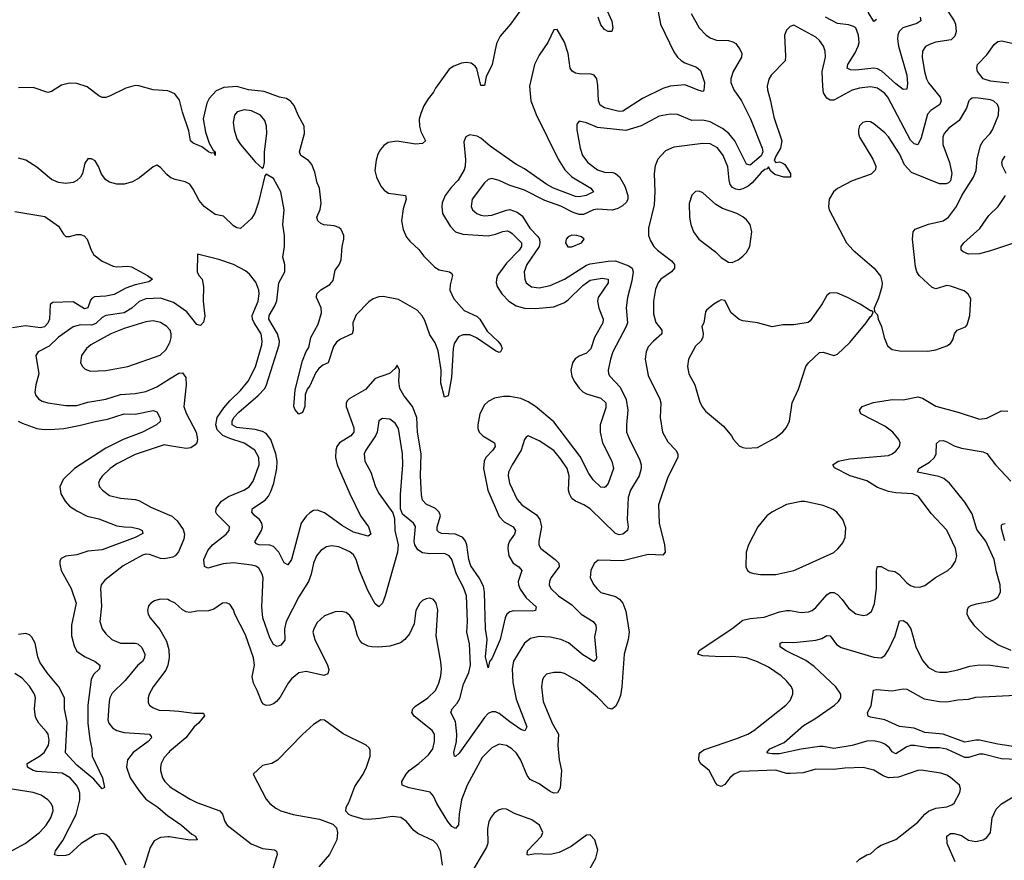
# Model space of a CAD drawing. Header units: inches. Extents: x 1954678 to 2060271, y 904822 to 1016299.
# Tile 283 of 403: x 1989176 to 1994586, y 1000698 to 1005315. Entities that reach past the tile are written whole.
import ezdxf

# ---------------------------------------------------------------- set-up
doc = ezdxf.new("R2010")
doc.units = ezdxf.units.IN
doc.header["$MEASUREMENT"] = 0
doc.layers.add('B9080', color=7, linetype='Continuous')
doc.layers.add('B9090', color=7, linetype='Continuous')

msp = doc.modelspace()

# ---------------------------------------------------------------- linework, layer by layer
at = {"layer": 'B9080', "color": 5}
for points, elevation in [([(1990000, 1004920.5), (1989990, 1004925), (1989909.1, 1004930.9), (1989830, 1004952.8), (1989810, 1004953.8), (1989760.1, 1004939.9), (1989670, 1004894.5), (1989650, 1004887.6), (1989630, 1004887.8), (1989610, 1004897.6), (1989546.2, 1004946.2), (1989490, 1004964.7), (1989450, 1004966.4), (1989405.2, 1004954.8), (1989350, 1004920.4), (1989330, 1004915.1), (1989250, 1004942.5), (1989170, 1004940.3)], 380), ([(1990000, 1004452.7), (1989984.5, 1004464.5), (1989950, 1004503.1), (1989930, 1004515.4), (1989910, 1004507.8), (1989833.7, 1004446.3), (1989796.1, 1004423.9), (1989750, 1004411.1), (1989710, 1004411.5), (1989670, 1004423.2), (1989650, 1004435.8), (1989626.2, 1004466.2), (1989609.2, 1004509.2), (1989590, 1004539.7), (1989570, 1004551.1), (1989550, 1004551.8), (1989533.5, 1004526.5), (1989520.9, 1004470), (1989510.1, 1004449.9), (1989490, 1004432.1), (1989470, 1004421.9), (1989430, 1004415.2), (1989390, 1004420.7), (1989350, 1004438.1), (1989270, 1004506), (1989210, 1004542.8), (1989170, 1004554.7)], 420), ([(1989150, 1004261.4), (1989313.8, 1004233.8), (1989390, 1004181.5), (1989416.9, 1004136.9), (1989430, 1004124.2), (1989450, 1004123.6), (1989490, 1004136.1), (1989510, 1004135.6), (1989530, 1004128.4), (1989546.7, 1004110), (1989568.9, 1004048.9), (1989583.2, 1004023.2), (1989628.3, 1003988.3), (1989690, 1003962), (1989710, 1003958), (1989770, 1003960.9), (1989790, 1003957.8), (1989878.4, 1003910), (1989905.5, 1003890), (1989884.9, 1003875.1), (1989810, 1003858.3), (1989759.7, 1003840.3), (1989694.9, 1003805.1), (1989650, 1003797.1), (1989586.5, 1003793.5), (1989573.7, 1003786.3), (1989565.3, 1003774.7), (1989550, 1003732.6), (1989533, 1003727), (1989470, 1003765), (1989358.4, 1003761.6), (1989343.1, 1003750), (1989339.1, 1003670), (1989331, 1003649), (1989312.3, 1003627.7), (1989290, 1003622.7), (1989207.2, 1003632.8), (1989136.5, 1003623.5)], 420), ([(1990000, 1003768.7), (1989950, 1003784.8), (1989870, 1003781.2), (1989832.6, 1003767.4), (1989791.4, 1003730), (1989750, 1003704.6), (1989650, 1003691), (1989630, 1003679), (1989594, 1003646), (1989570, 1003636.4), (1989510, 1003638.5), (1989470, 1003627.8), (1989390, 1003571.2), (1989337.7, 1003522.3), (1989278.4, 1003490), (1989265.2, 1003470), (1989281.2, 1003370), (1989264.4, 1003310), (1989259.7, 1003270), (1989265.2, 1003250), (1989281.5, 1003230), (1989299.6, 1003219.6), (1989330, 1003211), (1989430, 1003196), (1989490, 1003196.8), (1989550, 1003214.4), (1989650, 1003230.7), (1989730, 1003256.2), (1989810, 1003261.2), (1989870, 1003272.6), (1989930, 1003297.9), (1990000, 1003342.3)], 440), ([(1990000, 1003612.6), (1989985.1, 1003630), (1989950, 1003652.7), (1989910, 1003660.3), (1989870, 1003656.5), (1989750, 1003619.2), (1989676.4, 1003590), (1989567, 1003530), (1989543.7, 1003510), (1989515.5, 1003470), (1989510.4, 1003430), (1989520.5, 1003410), (1989535.8, 1003395.8), (1989565.1, 1003385.1), (1989650, 1003388.2), (1989770.6, 1003409.4), (1989947.4, 1003472.6), (1989978.3, 1003501.7), (1990000, 1003539.2)], 460), ([(1989167.9, 1003110), (1989190, 1003098.2), (1989270, 1003069.5), (1989310, 1003064.6), (1989370, 1003066.2), (1989419.3, 1003070), (1989510, 1003087.2), (1989590, 1003108.3), (1989659.4, 1003120.6), (1989750, 1003149.4), (1989810, 1003147.8), (1989910, 1003167.7), (1989930, 1003161.7), (1989946.7, 1003130), (1989949.1, 1003110), (1989927.2, 1003090), (1989850.1, 1003049.9), (1989744.2, 1003010), (1989650, 1002961.4), (1989476.8, 1002850), (1989415.4, 1002790), (1989396.8, 1002750), (1989402.2, 1002710), (1989425.8, 1002670), (1989450, 1002643.5), (1989490, 1002617.3), (1989547.6, 1002587.6), (1989610, 1002573.6), (1989710, 1002535.5), (1989750, 1002528.6), (1989791.7, 1002528.3), (1989830, 1002519.1), (1989848.9, 1002510), (1989852.3, 1002492.3), (1989810.3, 1002470), (1989630, 1002403.9), (1989550, 1002395.2), (1989490, 1002376.3), (1989430, 1002367.7), (1989404, 1002356), (1989396.9, 1002343.1), (1989396, 1002324), (1989404.2, 1002290), (1989458.2, 1002190), (1989486.7, 1002110), (1989461.3, 1001990), (1989461.5, 1001930), (1989475.4, 1001875.4), (1989488.5, 1001848.5), (1989498.5, 1001838.5), (1989535.5, 1001815.5), (1989590.3, 1001790), (1989617, 1001770), (1989614, 1001750), (1989582.2, 1001717.8), (1989568.2, 1001690), (1989550.6, 1001550), (1989551.2, 1001451.2), (1989561.4, 1001361.4), (1989572.7, 1001310), (1989574.6, 1001270), (1989630.4, 1001150), (1989642, 1001098), (1989630, 1001089.6), (1989583.7, 1001143.7), (1989490, 1001220.2), (1989428.5, 1001288.5), (1989436.4, 1001456.4), (1989421.4, 1001530), (1989422.8, 1001590), (1989391.6, 1001650), (1989327.9, 1001728), (1989286.9, 1001786.9), (1989275, 1001815), (1989261.1, 1001890), (1989242.7, 1001922.7), (1989230, 1001935.7), (1989210, 1001942.6), (1989170, 1001938)], 420), ([(1990000, 1002974.2), (1989970, 1002979), (1989810, 1002926.5), (1989710, 1002875.4), (1989672.9, 1002850), (1989630, 1002807.6), (1989616.5, 1002790), (1989608.9, 1002770), (1989615.3, 1002750), (1989630.4, 1002730), (1989670, 1002702.4), (1989730, 1002686), (1989810, 1002680.2), (1989830, 1002674.7), (1989897.1, 1002637.1), (1990000, 1002593.5)], 440), ([(1990000, 1002360), (1989970, 1002353.7), (1989950, 1002355.2), (1989890, 1002377.8), (1989870, 1002379.1), (1989850, 1002373.3), (1989744.3, 1002315.7), (1989643.5, 1002236.5), (1989624.6, 1002210), (1989620.9, 1002190), (1989626, 1002094), (1989617.3, 1002010), (1989629.4, 1001969.4), (1989650, 1001941.7), (1989682.6, 1001910), (1989730.1, 1001890.1), (1989810, 1001890.7), (1989826, 1001886), (1989846.7, 1001866.7), (1989863.3, 1001830), (1989862.4, 1001810), (1989850.2, 1001790), (1989825.9, 1001770), (1989755.3, 1001684.7), (1989684.6, 1001615.4), (1989671.8, 1001590), (1989668.1, 1001570), (1989660.2, 1001470), (1989666, 1001450), (1989685.8, 1001425.8), (1989710.7, 1001410.7), (1989750, 1001398.9), (1989890.1, 1001390.1), (1989898.5, 1001378.5), (1989899.6, 1001370), (1989882.4, 1001350), (1989800.2, 1001290), (1989767.6, 1001250), (1989763.7, 1001210), (1989783.9, 1001150), (1989830, 1001081.8), (1989870, 1001034.2), (1989934.5, 1000990), (1989990, 1000942.5), (1990000, 1000935.5)], 440), ([(1990000, 1002124.7), (1989990, 1002129.6), (1989948.5, 1002131.5), (1989917.1, 1002122.9), (1989896, 1002110), (1989884.4, 1002095.6), (1989878, 1002070), (1989881.6, 1002050), (1989892.7, 1002030), (1989946.3, 1001966.3), (1989982.2, 1001902.2), (1989996.3, 1001856.3), (1989997, 1001810), (1989989.5, 1001770), (1989978.7, 1001741.3), (1989909.2, 1001650), (1989887.9, 1001610), (1989881.5, 1001590), (1989882.6, 1001562.6), (1989888.5, 1001550), (1989910, 1001534.6), (1989942.9, 1001522.9), (1990000, 1001519.8)], 460), ([(1989760.4, 1000670), (1989743.6, 1000710), (1989694.2, 1000794.2), (1989670, 1000823.7), (1989650, 1000839), (1989630, 1000845.2), (1989590, 1000838.2), (1989513.6, 1000790), (1989448, 1000730), (1989430, 1000724.2), (1989390, 1000721.2), (1989367.7, 1000727.7), (1989372.4, 1000750), (1989413.6, 1000806.4), (1989486.2, 1000950), (1989507.1, 1001030), (1989506.1, 1001066.1), (1989499.2, 1001090), (1989489.1, 1001110), (1989454, 1001150), (1989410, 1001177), (1989270, 1001185.7), (1989250.9, 1001190.9), (1989218.5, 1001210), (1989217.3, 1001230), (1989284.8, 1001270), (1989310, 1001290.2), (1989334, 1001330), (1989337.1, 1001357.1), (1989331.6, 1001390), (1989324, 1001404), (1989280.4, 1001450), (1989263.2, 1001483.2), (1989257.7, 1001530), (1989262.4, 1001590), (1989257.2, 1001610), (1989230, 1001654), (1989190, 1001698.3), (1989150, 1001723.5)], 440), ([(1990000, 1001294.6), (1989994.7, 1001290), (1989970, 1001263), (1989953.6, 1001230), (1989950.2, 1001210), (1989950.2, 1001190), (1989960.8, 1001150), (1989972.9, 1001130), (1990000, 1001105.3)], 460), ([(1989070, 1000716.8), (1989206.4, 1000790), (1989285, 1000850), (1989320.8, 1000890), (1989347.7, 1000930), (1989359.8, 1000970), (1989358, 1000990), (1989349.7, 1001010), (1989331.2, 1001030), (1989294.8, 1001054.8), (1989250, 1001070.7), (1989110, 1001092.4)], 460), ([(1990000, 1000825.7), (1989990, 1000827.3), (1989950, 1000822.5), (1989914.7, 1000805.3), (1989892.3, 1000767.7), (1989835.9, 1000584.1)], 440)]:
    msp.add_lwpolyline(points, dxfattribs=dict(at, elevation=elevation))
at = {"layer": 'B9090', "color": 5}
for points, elevation in [([(1991963.5, 1005416.5), (1991872.5, 1005290), (1991815.4, 1005224.6), (1991796.2, 1005183.8), (1991772.4, 1005070), (1991738.9, 1005001.1), (1991730, 1004954), (1991710, 1004954), (1991687, 1005047), (1991679.2, 1005059.2), (1991656.4, 1005076.4), (1991630, 1005080.4), (1991603.2, 1005076.8), (1991560.8, 1005059.2), (1991536.6, 1005043.4), (1991461.3, 1004938.7), (1991450, 1004916.8), (1991420, 1004880), (1991397.2, 1004842.8), (1991379.4, 1004800.6), (1991371.8, 1004768.2), (1991371.9, 1004730), (1991380.8, 1004700.8), (1991406, 1004650), (1991390, 1004635.1), (1991350, 1004631.1), (1991250, 1004647.3), (1991200.1, 1004639.9), (1991176.1, 1004623.9), (1991157.9, 1004602.1), (1991143.9, 1004576.1), (1991135.6, 1004544.4), (1991127.1, 1004487.1), (1991136.8, 1004450), (1991160.8, 1004400.8), (1991179, 1004379), (1991203.1, 1004363.1), (1991296.5, 1004350), (1991298.9, 1004330), (1991283.8, 1004276.2), (1991274.4, 1004210), (1991282.3, 1004162.3), (1991300.9, 1004120.9), (1991318.9, 1004098.9), (1991370, 1004053.6), (1991396.5, 1004016.5), (1991456.8, 1003956.8), (1991481.2, 1003941.2), (1991538, 1003930), (1991550, 1003920.4), (1991554.7, 1003910), (1991541.2, 1003858.8), (1991539.7, 1003830), (1991562, 1003782), (1991618.7, 1003718.7), (1991690, 1003684.4), (1991703.6, 1003670), (1991744.3, 1003604.3), (1991803.1, 1003550), (1991820.4, 1003530), (1991827.7, 1003510), (1991818, 1003490), (1991810, 1003487.8), (1991790, 1003495.6), (1991686.8, 1003566.8), (1991650, 1003585), (1991610, 1003584.8), (1991587.2, 1003572.8), (1991563.8, 1003536.2), (1991557.8, 1003510), (1991548.9, 1003350), (1991530, 1003249.3), (1991510, 1003241.2), (1991490, 1003318), (1991491.1, 1003390), (1991476.2, 1003496.2), (1991459.6, 1003539.6), (1991430, 1003584.7), (1991402.4, 1003662.4), (1991388, 1003688), (1991359.5, 1003719.5), (1991257.5, 1003777.5), (1991174, 1003794), (1991150, 1003793.5), (1991117.4, 1003782.6), (1991094, 1003766), (1991025.3, 1003694.7), (1991007.4, 1003650), (1991008.8, 1003610), (1991003.7, 1003590), (1990939.1, 1003560.9), (1990916.2, 1003543.8), (1990899.5, 1003520.5), (1990871.6, 1003430), (1990842.5, 1003417.5), (1990820, 1003400), (1990802.8, 1003377.2), (1990770, 1003304.7), (1990755.1, 1003284.9), (1990745.1, 1003254.9), (1990742, 1003190), (1990730, 1003157.2), (1990710, 1003149.2), (1990690, 1003172.7), (1990682, 1003190), (1990690, 1003282), (1990730, 1003440.7), (1990750, 1003491.8), (1990764.9, 1003515.1), (1990775.4, 1003570), (1990816.8, 1003643.2), (1990834.1, 1003705.9), (1990832.8, 1003732.8), (1990807.2, 1003790), (1990809, 1003810), (1990830, 1003831.3), (1990879.5, 1003860.5), (1990898.2, 1003881.8), (1990910, 1003939.1), (1990931.8, 1003968.2), (1990943.2, 1003996.8), (1990947.5, 1004070), (1990956.8, 1004110), (1990956.8, 1004130), (1990942.9, 1004162.9), (1990930, 1004174.3), (1990903.1, 1004183.1), (1990847.8, 1004187.8), (1990830, 1004195.4), (1990814.3, 1004210), (1990809.2, 1004230), (1990827.9, 1004272.1), (1990833.3, 1004306.7), (1990822.9, 1004390), (1990810, 1004418.4), (1990797.1, 1004477.1), (1990780.4, 1004520.4), (1990762.4, 1004542.4), (1990721.7, 1004570), (1990713.7, 1004590), (1990740.7, 1004690), (1990739.8, 1004730), (1990705.3, 1004790), (1990684.8, 1004844.8), (1990666, 1004866), (1990641.8, 1004881.8), (1990602.9, 1004890), (1990520.2, 1004920.2), (1990433.2, 1004930), (1990370, 1004948.2), (1990296.8, 1004943.2), (1990256.1, 1004923.9), (1990218, 1004882), (1990204, 1004856), (1990183.5, 1004770), (1990197.8, 1004697.8), (1990216.7, 1004636.7), (1990238.2, 1004598.2), (1990250.9, 1004590), (1990250.2, 1004569.8), (1990244, 1004584), (1990230, 1004582.2), (1990213.6, 1004590), (1990177.1, 1004617.1), (1990130, 1004637.4), (1990114.5, 1004650), (1990105, 1004705), (1990070, 1004807.6), (1990054.1, 1004874.1), (1990027.8, 1004907.8), (1990000, 1004920.5)], 380), ([(1992674.7, 1005410), (1992697.1, 1005290), (1992770, 1005139.6), (1992790, 1005110.2), (1992810, 1005091), (1992830, 1005077.8), (1992894.6, 1005054.6), (1992916.1, 1005036.1), (1992938.6, 1004970), (1992934.4, 1004925.6), (1992930, 1004920.9), (1992910, 1004925.7), (1992830, 1004956.8), (1992750.8, 1004950), (1992710, 1004937), (1992598.3, 1004881.7), (1992490, 1004812.2), (1992470, 1004811.4), (1992390, 1004831.1), (1992366.3, 1004846.3), (1992355.7, 1004870), (1992353.5, 1004953.5), (1992348, 1004990), (1992332.3, 1005010), (1992316.6, 1005016.6), (1992250, 1005017.8), (1992230, 1005021.9), (1992212.1, 1005032.1), (1992201.3, 1005050), (1992190.4, 1005130.4), (1992170, 1005192), (1992130, 1005262), (1992110, 1005259), (1992077.7, 1005190), (1992030, 1005121.3), (1992005.2, 1005070), (1991976.8, 1004950), (1991985, 1004870), (1992014.3, 1004794.3), (1992135.1, 1004550), (1992172, 1004490), (1992210, 1004451.9), (1992313.8, 1004390), (1992328.8, 1004370), (1992288.4, 1004350), (1992250, 1004341.8), (1992230, 1004344.6), (1992109.8, 1004390), (1992073, 1004410), (1991950, 1004495.5), (1991902, 1004522), (1991760.9, 1004620.9), (1991710, 1004664), (1991690, 1004675.8), (1991650, 1004682.7), (1991628, 1004672), (1991616.1, 1004643.9), (1991625.2, 1004545.2), (1991623.8, 1004510), (1991617.9, 1004490), (1991585.3, 1004434.7), (1991546, 1004394), (1991513.9, 1004350), (1991497.2, 1004310), (1991494.8, 1004290), (1991499.4, 1004250), (1991540.8, 1004180.8), (1991570.3, 1004150), (1991610, 1004136.6), (1991750, 1004127.9), (1991790, 1004136.6), (1991830, 1004151.8), (1991854.8, 1004154.8), (1991870, 1004150.9), (1991881.7, 1004141.7), (1991933.2, 1004090), (1991933.7, 1004070), (1991920.6, 1004050), (1991850, 1003978.1), (1991801.5, 1003910), (1991795.1, 1003890), (1991794.2, 1003870), (1991799.7, 1003850), (1991825.9, 1003810), (1991863.8, 1003770), (1991903.7, 1003743.7), (1991950, 1003731.2), (1992010, 1003729.1), (1992110, 1003738.8), (1992170, 1003762.2), (1992190, 1003776.4), (1992270, 1003854.6), (1992310, 1003884.6), (1992375.6, 1003895.6), (1992410.2, 1003890), (1992410.2, 1003870), (1992355.3, 1003790), (1992350.8, 1003770), (1992358.6, 1003730), (1992382.6, 1003670), (1992379.3, 1003650), (1992333.9, 1003570), (1992313.6, 1003506.4), (1992290, 1003483.4), (1992250, 1003467.3), (1992228.3, 1003451.7), (1992214.2, 1003430), (1992205.1, 1003390), (1992210, 1003358), (1992222.1, 1003330), (1992250, 1003291.1), (1992270, 1003271.7), (1992290, 1003260.4), (1992370, 1003236.9), (1992396.1, 1003210), (1992396.8, 1003183.2), (1992364.8, 1003090), (1992365.1, 1003050), (1992379.2, 1002990), (1992429.3, 1002890), (1992439.2, 1002850), (1992410, 1002768), (1992395.6, 1002750), (1992390, 1002745.1), (1992370, 1002748), (1992327.2, 1002787.2), (1992302.8, 1002822.8), (1992255.1, 1002915.1), (1992110, 1003105.9), (1992010.6, 1003190), (1991970, 1003216.7), (1991930, 1003234), (1991870, 1003245.2), (1991834.8, 1003245.2), (1991784.6, 1003235.4), (1991750, 1003218.8), (1991730, 1003199.3), (1991704.7, 1003150), (1991692.6, 1003090), (1991693.4, 1003070), (1991700.5, 1003050), (1991720.2, 1003030), (1991784.7, 1002990), (1991788.5, 1002970), (1991776.6, 1002950), (1991737.4, 1002910), (1991727.4, 1002890), (1991724.3, 1002850), (1991748.4, 1002730), (1991810, 1002586.2), (1991837.5, 1002557.5), (1991887.7, 1002530), (1991899.8, 1002510), (1991895.5, 1002490), (1991868.2, 1002450), (1991860.4, 1002430), (1991858.1, 1002410), (1991864.2, 1002370), (1991887.8, 1002330), (1991919, 1002310), (1991934.2, 1002290), (1991914.8, 1002230), (1991916.3, 1002210), (1991926, 1002186.1), (1991958.8, 1002138.8), (1992013.4, 1002090), (1992010.4, 1002070), (1991994.7, 1002065.3), (1991890, 1002067.4), (1991870, 1002063.2), (1991853, 1002050), (1991843.7, 1002030), (1991815.8, 1001910), (1991770, 1001804.2), (1991758, 1001790), (1991750, 1001755.3), (1991736, 1001816), (1991744, 1001910), (1991735, 1001970), (1991730.3, 1002170), (1991723.9, 1002203.9), (1991701, 1002250), (1991655, 1002315), (1991644.3, 1002350), (1991633.1, 1002430), (1991625.4, 1002450), (1991610, 1002470.4), (1991571.1, 1002490), (1991493.4, 1002493.4), (1991479.7, 1002499.7), (1991469.9, 1002510), (1991470.5, 1002530), (1991487.8, 1002590), (1991481, 1002610), (1991459.8, 1002630), (1991410, 1002654.1), (1991390, 1002676.3), (1991384.4, 1002704.4), (1991379, 1002810), (1991381.9, 1002930), (1991361.3, 1003050), (1991357.7, 1003130), (1991334, 1003190), (1991286.1, 1003250), (1991265.2, 1003290), (1991259.4, 1003330), (1991262, 1003390), (1991250, 1003418), (1991239.9, 1003400.1), (1991207.6, 1003372.4), (1991130, 1003345), (1991076.6, 1003283.4), (1990987.1, 1003232.9), (1990976.9, 1003223.1), (1990970.2, 1003210), (1990970.1, 1003190), (1991012.6, 1003072.6), (1991011.8, 1003050), (1990994.6, 1003030), (1990932.6, 1002990), (1990919.1, 1002970), (1990913.2, 1002950), (1990911.3, 1002910), (1990920.7, 1002870), (1990990, 1002710.3), (1991049.2, 1002589.2), (1991091.9, 1002530), (1991106, 1002490), (1991090, 1002478.9), (1991010, 1002499.9), (1990950, 1002535.3), (1990850, 1002606.6), (1990810, 1002620.6), (1990790, 1002618.5), (1990770, 1002607.1), (1990750, 1002588.7), (1990722.5, 1002550), (1990670.1, 1002349.9), (1990650, 1002320.5), (1990630, 1002331.3), (1990600.2, 1002390), (1990570, 1002421.9), (1990550, 1002429.3), (1990490.8, 1002430.8), (1990476.8, 1002436.8), (1990467.7, 1002447.7), (1990505.4, 1002510), (1990509.9, 1002530), (1990505.9, 1002550), (1990492.9, 1002570), (1990467.7, 1002590), (1990452.1, 1002610), (1990456, 1002630), (1990523.9, 1002676.1), (1990542.6, 1002697.4), (1990556.8, 1002723.2), (1990573.1, 1002770), (1990589.5, 1002850), (1990589.9, 1002890), (1990583.7, 1002930), (1990555.7, 1003010), (1990530, 1003041.6), (1990510, 1003052.5), (1990470, 1003063.5), (1990370, 1003075), (1990343.9, 1003090), (1990342.7, 1003110), (1990353, 1003130), (1990379.9, 1003160.1), (1990485.6, 1003250), (1990522.1, 1003290), (1990532.2, 1003310), (1990602.6, 1003530), (1990603.1, 1003550), (1990592.3, 1003590), (1990544.2, 1003670), (1990546, 1003690), (1990577.3, 1003742.7), (1990588.7, 1003771.3), (1990600.8, 1003870), (1990632.1, 1003930), (1990633.3, 1003970), (1990621.9, 1004010), (1990630.4, 1004070), (1990631.1, 1004130), (1990622.4, 1004190), (1990629.9, 1004270), (1990611.7, 1004370), (1990570, 1004442.6), (1990530, 1004467), (1990522.4, 1004457.6), (1990487.3, 1004312.7), (1990467.9, 1004252.1), (1990450, 1004223.1), (1990390, 1004168.6), (1990370, 1004171.6), (1990350, 1004182.9), (1990295.9, 1004235.9), (1990250, 1004245.3), (1990190, 1004289.9), (1990161.8, 1004321.8), (1990130, 1004385.1), (1990110, 1004411.8), (1990084.9, 1004424.9), (1990030, 1004437.4), (1990007.2, 1004447.2), (1990000, 1004452.7)], 420), ([(1994257.7, 1005390), (1994310.1, 1005310), (1994317.2, 1005290), (1994322.1, 1005250), (1994315.1, 1005224.9), (1994294.6, 1005205.4), (1994210, 1005191.1), (1994178.7, 1005181.3), (1994152.7, 1005167.3), (1994137.2, 1005142.8), (1994134.6, 1005110), (1994147.5, 1005030), (1994158.8, 1004990), (1994169.3, 1004969.3), (1994234.3, 1004890), (1994239.7, 1004870), (1994231.3, 1004850), (1994182.9, 1004817.1), (1994164, 1004796), (1994130, 1004665.6), (1994110, 1004627.1), (1994090, 1004632.7), (1994070, 1004654.2), (1993945.8, 1004890), (1993929.9, 1004910), (1993890, 1004939.1), (1993850, 1004946.6), (1993790, 1004939.1), (1993750, 1004928.7), (1993650, 1004873.8), (1993630, 1004873.5), (1993610, 1004883.5), (1993592.7, 1004912.7), (1993588.3, 1004948.3), (1993585.8, 1005030), (1993604.4, 1005110), (1993602, 1005142), (1993591.8, 1005170), (1993570, 1005201.7), (1993550, 1005219.3), (1993430, 1005286), (1993410, 1005277.2), (1993390, 1005257.2), (1993378.4, 1005230), (1993384.2, 1005115.8), (1993381.6, 1005090), (1993304.2, 1005010), (1993291.3, 1004988.7), (1993283.6, 1004950), (1993284.5, 1004930), (1993302.2, 1004870), (1993320.4, 1004780.4), (1993363.5, 1004650), (1993356.4, 1004610), (1993330, 1004565.4), (1993322.4, 1004542.4), (1993330, 1004530.4), (1993350, 1004534), (1993370, 1004527.9), (1993379.4, 1004519.4), (1993411.8, 1004470), (1993410.6, 1004450), (1993375.3, 1004450), (1993324.7, 1004464.7), (1993302.9, 1004482.9), (1993290, 1004506.6), (1993283.9, 1004496.1), (1993270, 1004492.2), (1993250, 1004476.1), (1993200.3, 1004419.7), (1993178.4, 1004401.6), (1993150, 1004386.4), (1993130, 1004381.6), (1993110, 1004384.4), (1993093.4, 1004393.4), (1993079.9, 1004410), (1993073.5, 1004433.5), (1993067.5, 1004507.5), (1993041.4, 1004570), (1993010, 1004611.7), (1992970, 1004633.6), (1992930, 1004635.4), (1992770, 1004614.8), (1992725.1, 1004594.9), (1992682.6, 1004550), (1992668.1, 1004511.9), (1992662.2, 1004470), (1992666, 1004370), (1992661.3, 1004298.7), (1992630.2, 1004170), (1992630.2, 1004130.2), (1992641.3, 1004101.3), (1992660.9, 1004070), (1992680.3, 1004050), (1992758, 1003990), (1992774, 1003970), (1992774, 1003950), (1992757, 1003930), (1992698.3, 1003890), (1992684.2, 1003870), (1992670, 1003835.1), (1992657.6, 1003770), (1992659.3, 1003699.3), (1992671.5, 1003651.5), (1992703.6, 1003610), (1992703.6, 1003590), (1992657.7, 1003550), (1992630, 1003518), (1992617.5, 1003490), (1992612.7, 1003450), (1992630, 1003360.5), (1992693.6, 1003230), (1992698.5, 1003210), (1992694.9, 1003130), (1992708, 1003050), (1992737, 1002997), (1992780.9, 1002950), (1992792.7, 1002930), (1992791.4, 1002910), (1992736.9, 1002803.1), (1992686.9, 1002650), (1992689.2, 1002550), (1992719.3, 1002430), (1992722.3, 1002390), (1992710, 1002373.3), (1992630, 1002376.8), (1992490, 1002342.4), (1992353.8, 1002346.2), (1992332.7, 1002327.2), (1992313.7, 1002290), (1992310.3, 1002250), (1992330, 1002210.6), (1992347, 1002190), (1992370, 1002168.9), (1992450, 1002146.3), (1992472.6, 1002132.6), (1992490.2, 1002110.2), (1992505.8, 1002065.8), (1992524.6, 1001950), (1992520.2, 1001910), (1992497.8, 1001830), (1992485.4, 1001650), (1992476.7, 1001603.3), (1992464.5, 1001570), (1992450, 1001542.4), (1992430, 1001527.1), (1992410, 1001532.8), (1992350, 1001594), (1992250, 1001677.2), (1992170, 1001724.4), (1992150, 1001729.7), (1992110, 1001729.7), (1992070, 1001719.7), (1992055.8, 1001704.2), (1992049.1, 1001690), (1992043.2, 1001650), (1992052.1, 1001570), (1992102, 1001450), (1992135.9, 1001390), (1992132.1, 1001327.9), (1992139.7, 1001250), (1992153.2, 1001190), (1992145.4, 1001094.6), (1992131.3, 1001068.7), (1992110, 1001066.2), (1992090, 1001075.3), (1992030, 1001116.8), (1991980.8, 1001140.8), (1991964, 1001164), (1991930, 1001248.3), (1991905.8, 1001285.8), (1991879.8, 1001310), (1991850, 1001328), (1991810, 1001335.8), (1991770, 1001316.1), (1991717, 1001263), (1991634, 1001110), (1991603.5, 1001030), (1991590.9, 1000950.9), (1991587.3, 1000892.7), (1991570, 1000871.8), (1991550, 1000884), (1991528.2, 1000910), (1991467.6, 1001010), (1991449.3, 1001049.3), (1991431.2, 1001071.2), (1991315.7, 1001095.7), (1991277, 1001110), (1991275.1, 1001130), (1991299.1, 1001170), (1991316.4, 1001190), (1991370, 1001229.4), (1991423, 1001277), (1991445.2, 1001310), (1991456, 1001350), (1991454.4, 1001390), (1991442.7, 1001410), (1991342.8, 1001490), (1991330.7, 1001510), (1991335.3, 1001530), (1991350, 1001544.1), (1991418.5, 1001590), (1991460.4, 1001630), (1991479.8, 1001670), (1991490, 1001711.3), (1991494.5, 1001750), (1991490, 1001788), (1991463.5, 1001930), (1991472.9, 1002072.9), (1991464.2, 1002110), (1991449, 1002130), (1991430, 1002138.4), (1991410, 1002134.5), (1991390, 1002124.5), (1991375.5, 1002110), (1991352.2, 1002070), (1991343, 1001997), (1991318.5, 1001941.5), (1991292, 1001910), (1991267.7, 1001892.3), (1991210, 1001874.4), (1991150, 1001869), (1991110, 1001870.6), (1991090, 1001874), (1991058.3, 1001890), (1991044.4, 1001904.4), (1991031.6, 1001930), (1991010, 1002013.6), (1990990, 1002042), (1990970, 1002058.3), (1990944.6, 1002064.6), (1990910, 1002063.1), (1990850, 1002041), (1990810, 1002004.7), (1990791.4, 1001970), (1990787.2, 1001950), (1990798.5, 1001910), (1990867.7, 1001770), (1990874.4, 1001745.6), (1990870, 1001721.6), (1990847.8, 1001712.2), (1990750, 1001734), (1990710, 1001728.3), (1990670, 1001694), (1990650.3, 1001670), (1990606.7, 1001593.3), (1990587.7, 1001570), (1990570, 1001556.5), (1990550, 1001549), (1990530, 1001548), (1990515, 1001555), (1990505.7, 1001565.7), (1990481.6, 1001630), (1990459.8, 1001670), (1990454.3, 1001705.7), (1990466.8, 1001770), (1990461.4, 1001810), (1990416.1, 1001936.1), (1990357.4, 1002050), (1990350, 1002074), (1990330, 1002105.2), (1990310, 1002112.7), (1990290, 1002109.4), (1990242.7, 1002077.2), (1990212.7, 1002067.2), (1990150, 1002066.6), (1990110, 1002059.7), (1990090, 1002062), (1990070, 1002073.7), (1990030, 1002109.7), (1990000, 1002124.7)], 460), ([(1992866, 1005350), (1992910.3, 1005270), (1992948.5, 1005230), (1992974.2, 1005214.2), (1993003.8, 1005203.8), (1993070, 1005200.2), (1993094.5, 1005194.5), (1993110, 1005185.3), (1993135.6, 1005150), (1993143.6, 1005130), (1993142.7, 1005110), (1993096.5, 1005030), (1993083.2, 1004990), (1993083.2, 1004970), (1993099, 1004930), (1993141.5, 1004870), (1993192.3, 1004770), (1993255.7, 1004610), (1993259.3, 1004590), (1993250, 1004567.3), (1993190, 1004515.4), (1993170, 1004522.2), (1993105.9, 1004650), (1993072.7, 1004690), (1993038.1, 1004718.1), (1992970, 1004754.8), (1992930, 1004762.7), (1992870, 1004761.4), (1992790, 1004794), (1992750, 1004797), (1992690, 1004785.5), (1992590, 1004731.6), (1992506.3, 1004706.3), (1992350, 1004723.7), (1992290, 1004748.4), (1992250, 1004758), (1992238, 1004742), (1992237, 1004710), (1992255, 1004610), (1992268.4, 1004570), (1992298.6, 1004530), (1992350, 1004490.9), (1992390, 1004478.4), (1992435.7, 1004475.7), (1992450.6, 1004470.6), (1992471.4, 1004451.4), (1992500.6, 1004400.6), (1992517.7, 1004350), (1992518, 1004330), (1992510, 1004312.8), (1992487.6, 1004292.4), (1992462.7, 1004277.3), (1992431.8, 1004268.2), (1992350, 1004275.2), (1992328.7, 1004271.3), (1992274.2, 1004245.8), (1992250, 1004244.5), (1992216.3, 1004256.3), (1992150, 1004291.4), (1992062.1, 1004322.1), (1991950, 1004378.6), (1991866.3, 1004406.3), (1991810, 1004431.9), (1991770, 1004442.2), (1991750, 1004437.7), (1991730, 1004419.7), (1991662.8, 1004330), (1991656.9, 1004290), (1991664, 1004270), (1991688.5, 1004250), (1991710, 1004241.4), (1991730, 1004237.8), (1991770, 1004241.9), (1991850, 1004269.4), (1991870, 1004272.4), (1991910, 1004258.5), (1991937.1, 1004237.1), (1991979.8, 1004170), (1992023.5, 1004123.5), (1992031.5, 1004110), (1992034.7, 1004090), (1992029.6, 1004070), (1991961.7, 1003970), (1991948.7, 1003930), (1991951.3, 1003890), (1991959.1, 1003870), (1991988.5, 1003848.5), (1992030, 1003842.8), (1992090, 1003855.7), (1992170, 1003890.8), (1992290, 1003966.4), (1992310, 1003973.6), (1992410, 1003989.1), (1992450, 1003990.1), (1992522.7, 1003962.7), (1992540.7, 1003950), (1992546.3, 1003930), (1992539.3, 1003880.7), (1992516.1, 1003790), (1992508.1, 1003731.9), (1992515, 1003650), (1992508.6, 1003630), (1992435.4, 1003490), (1992422, 1003450), (1992410.2, 1003390), (1992411.5, 1003370), (1992418, 1003358), (1992475.8, 1003295.8), (1992508.3, 1003228.3), (1992518.2, 1003170), (1992510.2, 1003090), (1992511, 1003050), (1992530, 1003001.3), (1992580.7, 1002900.7), (1992590.2, 1002870), (1992590.2, 1002850), (1992579.8, 1002810), (1992531.8, 1002730), (1992519.8, 1002690), (1992513.5, 1002570), (1992519.3, 1002530), (1992515, 1002510), (1992490, 1002488.7), (1992470, 1002486.1), (1992450, 1002493.7), (1992310, 1002627.8), (1992275.6, 1002650), (1992229.9, 1002669.9), (1992210, 1002684.7), (1992196.2, 1002710), (1992192, 1002730), (1992194.5, 1002810), (1992183.9, 1002850), (1992150, 1002900.7), (1992110, 1002947.9), (1992030, 1003001.5), (1991970, 1003029.3), (1991958.5, 1003021.5), (1991950, 1003009), (1991931.3, 1002950), (1991881.1, 1002870), (1991862.3, 1002830), (1991860.6, 1002810), (1991867.1, 1002770), (1991910, 1002679.5), (1991935.6, 1002650), (1992015.7, 1002595.7), (1992034, 1002570), (1992042.3, 1002530), (1992027.6, 1002450), (1992029.2, 1002430), (1992039, 1002410), (1992119.1, 1002350), (1992138.4, 1002330), (1992139.3, 1002310), (1992095, 1002250), (1992086.2, 1002230), (1992084.9, 1002210), (1992094.4, 1002190), (1992136.9, 1002150), (1992210, 1002101.5), (1992261.6, 1002050), (1992327.9, 1002010), (1992342.2, 1001990), (1992343.2, 1001970), (1992334.5, 1001925.5), (1992344.6, 1001810), (1992340.9, 1001799.1), (1992330.3, 1001789.7), (1992270, 1001826.2), (1992191.6, 1001891.6), (1992149.4, 1001910), (1992090, 1001923.4), (1992030, 1001926.3), (1991983.5, 1001916.5), (1991949.1, 1001890), (1991889.1, 1001790.9), (1991881.1, 1001750), (1991885.5, 1001674.5), (1991903.1, 1001583.1), (1991963.2, 1001430), (1991951.8, 1001408.2), (1991930, 1001416.8), (1991870, 1001457.4), (1991810, 1001504.1), (1991790, 1001513.6), (1991770, 1001514), (1991750, 1001503.1), (1991730, 1001481.4), (1991590, 1001285.3), (1991570, 1001266.9), (1991565.1, 1001270), (1991562.2, 1001290), (1991575.9, 1001350), (1991577.6, 1001390), (1991570, 1001459.6), (1991544.5, 1001510), (1991552.8, 1001530), (1991579.9, 1001560.1), (1991593.7, 1001586.3), (1991615.4, 1001664.6), (1991643.4, 1001730), (1991652.6, 1001770), (1991646.8, 1001886.8), (1991632.5, 1001950), (1991636.5, 1002010), (1991630.5, 1002150), (1991615.4, 1002195.4), (1991575.3, 1002270), (1991550.4, 1002350.4), (1991536.4, 1002370), (1991510, 1002383.2), (1991430, 1002380.2), (1991390, 1002385.7), (1991363.5, 1002403.5), (1991347.7, 1002430), (1991343.1, 1002450), (1991351.1, 1002531.1), (1991339.8, 1002550), (1991279.5, 1002599.5), (1991268, 1002628), (1991267.9, 1002707.9), (1991281.3, 1002870), (1991279.6, 1002930), (1991257.3, 1003070), (1991239.2, 1003099.2), (1991210, 1003120.3), (1991170, 1003125.4), (1991150, 1003112), (1991139.8, 1003050), (1991131.8, 1003030), (1991078, 1002950), (1991069.2, 1002930), (1991073.2, 1002890), (1991105.8, 1002830), (1991131.3, 1002750), (1991151.5, 1002710), (1991226.9, 1002606.9), (1991234.7, 1002574.7), (1991237.8, 1002510), (1991256.5, 1002430), (1991251.3, 1002390), (1991184, 1002150), (1991170, 1002109.5), (1991150.2, 1002089.8), (1991130, 1002106.3), (1991090, 1002175.4), (1991043.7, 1002290), (1991025, 1002350), (1991010, 1002375.1), (1990990, 1002392.2), (1990930, 1002418.7), (1990890, 1002424.4), (1990861.2, 1002418.8), (1990830, 1002398.9), (1990807.3, 1002370), (1990791.1, 1002330), (1990777.7, 1002270), (1990762.7, 1002230), (1990710, 1002145.4), (1990640.5, 1002010), (1990631.4, 1001970), (1990633.6, 1001906.4), (1990610, 1001879.7), (1990590, 1001872.6), (1990570, 1001883), (1990550, 1001920.5), (1990512.7, 1002030), (1990506.9, 1002090), (1990513, 1002250), (1990509, 1002270), (1990490, 1002301.5), (1990472.7, 1002312.7), (1990450, 1002318.7), (1990350.9, 1002330.9), (1990293.8, 1002326.2), (1990210, 1002302.7), (1990191, 1002311), (1990187.5, 1002350), (1990210, 1002399.6), (1990235, 1002430), (1990310.9, 1002490), (1990327.3, 1002510), (1990328.5, 1002530), (1990259.3, 1002599.3), (1990254, 1002610), (1990255.1, 1002630), (1990260.2, 1002639.8), (1990284.4, 1002670), (1990323.9, 1002696.1), (1990408.4, 1002731.6), (1990436.8, 1002750), (1990459, 1002781), (1990491, 1002870), (1990490.4, 1002910.4), (1990468.7, 1002950), (1990408.7, 1002988.7), (1990330, 1003013.9), (1990291.8, 1003031.8), (1990261.7, 1003061.7), (1990253.5, 1003090), (1990261.8, 1003130), (1990297, 1003183), (1990330, 1003221.1), (1990390, 1003277.8), (1990432.3, 1003330), (1990471, 1003409), (1990506.7, 1003530), (1990508.8, 1003550), (1990502.3, 1003590), (1990463.8, 1003650), (1990455.4, 1003670), (1990454.1, 1003690), (1990485.9, 1003770), (1990492.1, 1003810), (1990490.4, 1003830.4), (1990473.2, 1003873.2), (1990438.2, 1003918.2), (1990416.2, 1003936.2), (1990350.7, 1003970.7), (1990270, 1003998.7), (1990152.7, 1004027.3), (1990150.4, 1003930), (1990159.5, 1003910), (1990178.5, 1003890), (1990186.1, 1003850), (1990183.5, 1003770), (1990192.7, 1003687.3), (1990186.5, 1003653.5), (1990170, 1003634.7), (1990150, 1003640.4), (1990094.7, 1003710), (1990021.7, 1003761.7), (1990000, 1003768.7)], 440), ([(1992403.6, 1005363.6), (1992430, 1005306.8), (1992435.6, 1005270), (1992430.4, 1005250), (1992409.4, 1005250), (1992390, 1005262.4), (1992370, 1005286.6), (1992354, 1005330)], 380), ([(1993884.4, 1005315.6), (1993870, 1005305.6), (1993837.5, 1005357.5)], 420), ([(1994124.2, 1005330), (1994127.4, 1005310), (1994105.3, 1005294.7), (1994029.3, 1005270.7), (1994008.8, 1005251.2), (1994001.9, 1005230), (1993999.3, 1005210), (1994003.9, 1005170), (1994050.1, 1005009.9), (1994054.6, 1004965.4), (1994050, 1004934), (1994030, 1004931.5), (1993990, 1004962.2), (1993913.2, 1005033.2), (1993890, 1005045.1), (1993870, 1005048.6), (1993770, 1005037.3), (1993740.4, 1005040.4), (1993723.5, 1005050), (1993725.5, 1005070), (1993766.7, 1005133.3), (1993783.6, 1005170), (1993787.7, 1005190), (1993785, 1005230), (1993770, 1005269.8), (1993758.1, 1005278.1), (1993730, 1005287.6), (1993670, 1005294.9), (1993603.1, 1005330)], 440), ([(1994610, 1004966.5), (1994510, 1004978.4), (1994470.3, 1004990.3), (1994438.8, 1005030), (1994434.7, 1005050), (1994439.1, 1005070), (1994490, 1005121.8), (1994530, 1005178.3), (1994550, 1005194.7), (1994570, 1005198.5), (1994630, 1005186.6)], 460), ([(1994596.8, 1004470), (1994575.5, 1004510), (1994572.3, 1004530), (1994576.4, 1004543.6), (1994590, 1004565.4)], 460), ([(1994663.7, 1004096.3), (1994510, 1004045.2), (1994450, 1004029.9), (1994390, 1004028.1), (1994360, 1004040), (1994349.7, 1004050), (1994349.7, 1004070), (1994363.9, 1004090), (1994451.1, 1004168.9), (1994501.1, 1004238.9), (1994552, 1004290), (1994591.8, 1004350)], 460), ([(1990000, 1003539.2), (1990000.3, 1003539.7), (1990008.6, 1003570), (1990008.6, 1003590), (1990002.3, 1003610), (1990000, 1003612.6)], 460), ([(1990000, 1003342.3), (1990050, 1003374), (1990070, 1003375), (1990089.5, 1003349.5), (1990091.3, 1003310), (1990077.6, 1003190), (1990090, 1003153.7), (1990145.5, 1003050), (1990153.1, 1003010), (1990149, 1002991), (1990140.9, 1002979.1), (1990116.4, 1002963.6), (1990090, 1002959.8), (1990000, 1002974.2)], 440), ([(1993773.6, 1000686.4), (1993790, 1000704), (1993830, 1000727.9), (1993850, 1000732.4), (1993890, 1000768.4), (1993910, 1000780.4), (1993990, 1000812.4), (1994110, 1000906.9), (1994148.9, 1000951.1), (1994170, 1000967.7), (1994210, 1000984.6), (1994270, 1000991.8), (1994298, 1001002), (1994310, 1001010.7), (1994341.6, 1001070), (1994345.1, 1001090), (1994339.5, 1001110), (1994290, 1001152.2), (1994270, 1001164.7), (1994236.6, 1001176.6), (1994130, 1001192.7), (1994110, 1001191.7), (1994005.3, 1001154.7), (1993950, 1001151), (1993921, 1001161), (1993870, 1001193.5), (1993810, 1001208.2), (1993710, 1001204.4), (1993650, 1001196.1), (1993550, 1001198.9), (1993481.6, 1001178.4), (1993410, 1001173.8), (1993390, 1001175.2), (1993330, 1001192.5), (1993135.5, 1001184.5), (1993102, 1001170), (1993078.2, 1001150), (1993050, 1001114.5), (1993030, 1001103.8), (1993010, 1001109.8), (1993000.7, 1001120.7), (1992964.9, 1001190), (1992917.3, 1001230), (1992907.7, 1001250), (1992910, 1001280.7), (1992915.1, 1001290), (1992934.9, 1001305.1), (1993110, 1001364), (1993176.3, 1001390), (1993209.7, 1001410), (1993385.6, 1001550), (1993410, 1001576.3), (1993424.7, 1001610), (1993424.7, 1001630), (1993417.4, 1001650), (1993390, 1001684.2), (1993360.5, 1001710), (1993290, 1001758.2), (1993230, 1001787.6), (1993168.9, 1001808.9), (1993090, 1001816.8), (1993030, 1001814.9), (1992930, 1001820.7), (1992903, 1001830), (1992908.6, 1001850), (1993089.7, 1001970), (1993150, 1002016.8), (1993190, 1002026.4), (1993265.9, 1002034.1), (1993350, 1002062.2), (1993390, 1002069.3), (1993410.2, 1002070.2), (1993470, 1002059.7), (1993510, 1002062.2), (1993530, 1002070.2), (1993550, 1002085.8), (1993610, 1002155.9), (1993630, 1002169.3), (1993650, 1002169.3), (1993670, 1002156.9), (1993695.9, 1002130), (1993730, 1002082.8), (1993770, 1002051.5), (1993810, 1002042.8), (1993830, 1002046.3), (1993855.8, 1002064.2), (1993873.6, 1002106.4), (1993883.4, 1002190), (1993883, 1002290), (1993890, 1002311.3), (1993910, 1002311.8), (1993950, 1002290.1), (1993984.1, 1002284.1), (1994006, 1002270), (1994050, 1002222.6), (1994070, 1002207.4), (1994090, 1002200.3), (1994121.6, 1002198.4), (1994150, 1002207.7), (1994208.3, 1002251.7), (1994275.1, 1002290), (1994297, 1002310), (1994318.3, 1002341.7), (1994325.6, 1002370), (1994318.3, 1002410), (1994270, 1002511.8), (1994183.3, 1002603.3), (1994115.2, 1002695.2), (1994084, 1002710), (1993990, 1002715.6), (1993950, 1002722.9), (1993890, 1002746), (1993830, 1002782.3), (1993739.7, 1002810), (1993653.1, 1002853.1), (1993643.7, 1002870), (1993672.7, 1002890), (1993737.9, 1002902.1), (1993950, 1002922.2), (1993969.9, 1002930.1), (1993990, 1002945.5), (1994009.8, 1002970), (1994013.3, 1002990), (1994006.4, 1003010), (1993973.8, 1003050), (1993930, 1003081.7), (1993797, 1003150), (1993789.6, 1003170), (1993804.5, 1003190), (1993867.6, 1003212.4), (1993970, 1003229.2), (1994030, 1003226.5), (1994110, 1003244.1), (1994136.6, 1003236.6), (1994210, 1003193.2), (1994338.3, 1003158.3), (1994450, 1003121.3), (1994490, 1003126), (1994570, 1003166.7), (1994605.7, 1003165.7)], 460), ([(1994622.9, 1001850), (1994550, 1001882), (1994484.3, 1001924.3), (1994424.1, 1001984.1), (1994390.8, 1002030), (1994382, 1002050), (1994383, 1002077), (1994390.8, 1002089.2), (1994403.3, 1002096.7), (1994433, 1002107), (1994510, 1002121.8), (1994531.8, 1002130), (1994550, 1002143.7), (1994566, 1002170), (1994563.7, 1002210), (1994542.9, 1002282.9), (1994529.9, 1002350), (1994484.7, 1002450), (1994434.6, 1002514.6), (1994410, 1002601.3), (1994370, 1002665.4), (1994284.4, 1002770), (1994254.3, 1002794.3), (1994226.1, 1002806.1), (1994109.3, 1002830), (1994117, 1002850), (1994174.9, 1002885.1), (1994202.7, 1002910), (1994212, 1002930), (1994213.3, 1002986.7), (1994230, 1003002.4), (1994250, 1003003.6), (1994270, 1002996.9), (1994310, 1002975.2), (1994350, 1002960.7), (1994470, 1002942), (1994490, 1002931.8), (1994538.3, 1002870), (1994621.2, 1002781.2)], 440), ([(1990000, 1002593.5), (1990010, 1002589.3), (1990042.2, 1002562.2), (1990074.4, 1002514.3), (1990081.7, 1002490), (1990078.3, 1002461.7), (1990047.8, 1002392.2), (1990030, 1002370.9), (1990016.6, 1002363.4), (1990000, 1002360)], 440), ([(1994588.2, 1002451.8), (1994570, 1002518), (1994570, 1002538), (1994576, 1002544), (1994590, 1002547.7)], 420), ([(1994699.5, 1001250), (1994570, 1001254.7), (1994470, 1001281.2), (1994450, 1001280.4), (1994390, 1001261.5), (1994370, 1001262.8), (1994270, 1001308.4), (1994230, 1001315.6), (1994170, 1001316), (1994092.1, 1001327.9), (1994070, 1001327.3), (1994050, 1001320.2), (1993990, 1001282), (1993970, 1001292.9), (1993954.8, 1001314.8), (1993930, 1001335.2), (1993910, 1001345.4), (1993870, 1001353.5), (1993830, 1001351.2), (1993750, 1001328.5), (1993650, 1001312.5), (1993590, 1001323.2), (1993570, 1001322.6), (1993470, 1001307.8), (1993350, 1001283), (1993310, 1001281.8), (1993286.8, 1001286.8), (1993280.7, 1001290), (1993296.9, 1001310), (1993375.7, 1001344.3), (1993482.1, 1001437.9), (1993544.9, 1001475.1), (1993653.1, 1001550), (1993675.8, 1001570), (1993687.8, 1001590), (1993688, 1001610), (1993661.1, 1001650), (1993542.1, 1001762.1), (1993495.3, 1001795.3), (1993384.7, 1001850), (1993354.7, 1001870), (1993354.5, 1001890), (1993370, 1001896.2), (1993430, 1001893.6), (1993550, 1001906.3), (1993584.1, 1001915.9), (1993610, 1001932.4), (1993630, 1001930.3), (1993663.8, 1001883.8), (1993690, 1001866.5), (1993870, 1001813.7), (1993910, 1001809.2), (1993930, 1001821.7), (1993950, 1001853.7), (1993985.7, 1001930), (1994010, 1002012.7), (1994030, 1002014.9), (1994050, 1002001.2), (1994071.6, 1001970), (1994099.4, 1001870), (1994135.8, 1001795.8), (1994170, 1001756.9), (1994210, 1001734.9), (1994230, 1001730.2), (1994270, 1001731.3), (1994330, 1001743.2), (1994396.5, 1001763.5), (1994451.2, 1001771.2), (1994510, 1001770.2), (1994610, 1001754.7)], 440), ([(1994710, 1001312.4), (1994550, 1001336), (1994450, 1001357.6), (1994430, 1001358.4), (1994370, 1001347.3), (1994250, 1001390.5), (1994150, 1001399), (1994090, 1001423.1), (1994010, 1001433.2), (1993930, 1001469), (1993850, 1001484.4), (1993838, 1001490), (1993834, 1001510), (1993854.7, 1001545.3), (1993867, 1001633), (1993883.5, 1001636.5), (1993970, 1001628.9), (1994030, 1001639.6), (1994050, 1001637.3), (1994145.1, 1001585.1), (1994230, 1001570.2), (1994270, 1001567.8), (1994330, 1001579), (1994390, 1001583.2), (1994430, 1001594), (1994650, 1001605)], 420), ([(1990000, 1001519.8), (1990050, 1001517), (1990134.4, 1001505.6), (1990186.2, 1001506.2), (1990191.2, 1001491.2), (1990157.8, 1001450), (1990135.2, 1001430), (1990089.2, 1001370.8), (1990000, 1001294.6)], 460), ([(1991499.5, 1000670), (1991488.1, 1000748.1), (1991470, 1000784), (1991450, 1000805.3), (1991363.9, 1000843.9), (1991342, 1000862), (1991301.3, 1000910), (1991270, 1000932), (1991221.8, 1000938.2), (1991152.7, 1000927.3), (1991090, 1000921.6), (1991063.6, 1000923.6), (1991001, 1000941), (1990984, 1000950), (1990967.2, 1000967.2), (1990969.3, 1000990), (1990984.4, 1001015.6), (1991016.6, 1001103.4), (1991063.5, 1001170), (1991082.4, 1001210), (1991101.6, 1001270), (1991102, 1001302), (1991095.6, 1001315.6), (1991079, 1001330), (1990952.5, 1001392.5), (1990850, 1001466.6), (1990830, 1001469.3), (1990790, 1001443.7), (1990730, 1001389.4), (1990592.7, 1001247.3), (1990562, 1001230), (1990510, 1001218), (1990458, 1001170), (1990530, 1001033), (1990550, 1001010.4), (1990583.9, 1000983.9), (1990611, 1000970), (1990678, 1000950), (1990824, 1000924), (1990895.8, 1000895.8), (1990916.7, 1000876.7), (1990923, 1000850), (1990918.4, 1000810), (1990877.6, 1000730), (1990818.9, 1000661.1)], 480), ([(1990000, 1001105.3), (1990010, 1001096.1), (1990112.7, 1001032.7), (1990150, 1001014.5), (1990276.4, 1000970), (1990291, 1000951), (1990303.2, 1000910), (1990316.1, 1000890), (1990448.6, 1000788.6), (1990510, 1000763.2), (1990575.5, 1000755.5), (1990586.9, 1000746.9), (1990591.2, 1000730), (1990562.7, 1000637.2)], 460), ([(1994315.7, 1000690), (1994272.1, 1000790), (1994271, 1000830), (1994290, 1000844.5), (1994310, 1000845.5), (1994350, 1000833.2), (1994390, 1000808.2), (1994430, 1000801.4), (1994470, 1000809.2), (1994490, 1000822.3), (1994509.8, 1000850.2), (1994519.9, 1000930), (1994540.7, 1000979.3), (1994570, 1001007.8), (1994634.1, 1001045.9)], 440), ([(1992309.4, 1000650), (1992340.9, 1000710), (1992352.7, 1000752.7), (1992335.3, 1000810), (1992310, 1000838), (1992290, 1000835.3), (1992206, 1000774), (1992139.9, 1000740.1), (1992090, 1000729.4), (1992010, 1000732.3), (1991970, 1000725.2), (1991964, 1000730), (1991967, 1000750), (1992043, 1000830), (1992049.6, 1000850), (1992031.5, 1000890), (1991990, 1000919.7), (1991895.3, 1000955.3), (1991850, 1000978), (1991830, 1000979.7), (1991810, 1000975.1), (1991783.2, 1000956.8), (1991765.7, 1000934.3), (1991754.3, 1000910), (1991746, 1000870), (1991748, 1000792), (1991741.5, 1000770), (1991647.2, 1000612.8)], 480), ([(1990000, 1000935.5), (1990065.2, 1000890), (1990121.3, 1000841.3), (1990142, 1000830), (1990151.3, 1000810), (1990110, 1000808.1), (1990000, 1000825.7)], 440)]:
    msp.add_lwpolyline(points, dxfattribs=dict(at, elevation=elevation))
for points, elevation in [([(1994430, 1004885.8), (1994410, 1004884.7), (1994400.9, 1004879.1), (1994390.3, 1004870), (1994378.5, 1004830), (1994338.1, 1004761.9), (1994280.6, 1004719.4), (1994256.2, 1004690), (1994247.7, 1004670), (1994247.8, 1004630), (1994284.2, 1004530), (1994296.9, 1004470), (1994290.4, 1004430), (1994280.3, 1004419.7), (1994266.5, 1004413.5), (1994230, 1004414), (1994076.4, 1004476.4), (1994037.7, 1004517.7), (1994010, 1004578.9), (1993950, 1004672.4), (1993930, 1004694.7), (1993870, 1004743), (1993850, 1004754), (1993830, 1004755.8), (1993809, 1004751), (1993790, 1004732.7), (1993784.2, 1004710), (1993785.2, 1004690), (1993790.3, 1004670), (1993864.2, 1004550), (1993880.5, 1004510), (1993878.8, 1004490), (1993853.8, 1004466.2), (1993750, 1004430.6), (1993670, 1004388.6), (1993646.7, 1004370), (1993623.2, 1004330), (1993619.7, 1004290), (1993624.5, 1004270), (1993719.3, 1004090), (1993754.9, 1004050), (1993870.3, 1003950), (1993905.9, 1003905.9), (1993915.2, 1003870), (1993913, 1003847), (1993894.7, 1003785.3), (1993871.3, 1003730), (1993872, 1003712), (1993890, 1003694), (1993893.4, 1003670), (1993911.8, 1003630), (1993925.3, 1003570), (1993944.5, 1003524.5), (1993970, 1003503.7), (1994010, 1003496), (1994166.2, 1003493.8), (1994210, 1003502.4), (1994270, 1003523), (1994290, 1003536.3), (1994303.8, 1003556.2), (1994312.8, 1003590), (1994327.6, 1003610), (1994372.4, 1003627.6), (1994381.7, 1003638.3), (1994396.9, 1003690), (1994402.5, 1003782.5), (1994387.9, 1003807.9), (1994365.3, 1003825.3), (1994291.2, 1003851.2), (1994270, 1003855.4), (1994210, 1003836), (1994190, 1003844.5), (1994118.9, 1003910), (1994106, 1003930), (1994097.7, 1003957.7), (1994082.5, 1004110), (1994085.4, 1004150), (1994095.4, 1004164.6), (1994170, 1004191.6), (1994249.2, 1004210), (1994279.6, 1004230), (1994322.9, 1004290), (1994352, 1004350), (1994417.6, 1004450), (1994432.3, 1004487.8), (1994437.4, 1004550), (1994455.5, 1004624.5), (1994469.8, 1004650.2), (1994508, 1004690), (1994521.1, 1004710), (1994554.8, 1004790), (1994555.4, 1004830), (1994547.8, 1004850), (1994527.9, 1004867.9), (1994510, 1004874.3)], 480), ([(1990410, 1004819.9), (1990371.6, 1004810), (1990355.5, 1004790), (1990349.6, 1004750.4), (1990355.2, 1004710), (1990370, 1004661.3), (1990390, 1004629.3), (1990470, 1004534.9), (1990510, 1004498.8), (1990515.3, 1004504.7), (1990520.4, 1004530), (1990521, 1004590), (1990534, 1004690), (1990531.4, 1004731.3), (1990522.5, 1004762.5), (1990499.3, 1004790), (1990450, 1004814)], 420), ([(1992910, 1004373.6), (1992890, 1004372), (1992868.8, 1004351.2), (1992854.4, 1004305.6), (1992856.5, 1004230), (1992864, 1004190), (1992878.9, 1004150), (1992908.5, 1004110), (1992999.5, 1004039.5), (1993030, 1004008.4), (1993070, 1003983.8), (1993090, 1003982), (1993124.5, 1003995.5), (1993150, 1004016.3), (1993170, 1004036.3), (1993188.2, 1004070), (1993199.4, 1004150), (1993189.8, 1004190), (1993170, 1004216.4), (1993150, 1004233.3), (1993116.2, 1004250), (1993037.5, 1004277.5), (1993000.9, 1004300.9), (1992930, 1004365.1)], 480), ([(1992210, 1004131.1), (1992190, 1004122), (1992179.3, 1004110), (1992174.9, 1004090), (1992187.9, 1004067.9), (1992210, 1004067.6), (1992262.7, 1004090), (1992277.2, 1004110), (1992262.5, 1004122.5), (1992238, 1004130)], 460), ([(1993650, 1003815.6), (1993626.9, 1003813.1), (1993610, 1003800.9), (1993585.5, 1003754.5), (1993519.7, 1003660.3), (1993507.9, 1003652.1), (1993430, 1003639.7), (1993370, 1003638.3), (1993310, 1003627.7), (1993230, 1003650.9), (1993150, 1003661.1), (1993128.9, 1003668.9), (1993085.3, 1003705.3), (1993050, 1003773.2), (1993030, 1003776), (1993018, 1003770), (1992990, 1003753.2), (1992950, 1003719), (1992944.9, 1003710), (1992935.5, 1003650), (1992924.9, 1003630), (1992931.8, 1003591.8), (1992930.3, 1003570), (1992919.5, 1003550), (1992890, 1003522), (1992850.3, 1003449.7), (1992844.9, 1003410), (1992853.1, 1003370), (1992884.9, 1003310), (1992913.7, 1003213.7), (1992926.9, 1003186.9), (1992944.8, 1003164.8), (1993042.8, 1003082.8), (1993086.8, 1003030), (1993097.3, 1003010), (1993130, 1002974.8), (1993150, 1002964.9), (1993170, 1002962), (1993230, 1002965.5), (1993330, 1003020.5), (1993370, 1003050.6), (1993390, 1003074.8), (1993405.1, 1003110), (1993420.9, 1003210), (1993455.2, 1003284.8), (1993495.1, 1003410), (1993509.6, 1003430), (1993570, 1003488), (1993590, 1003488.2), (1993650, 1003470.3), (1993670, 1003477.4), (1993737.4, 1003542.6), (1993827.6, 1003650), (1993850, 1003684.7), (1993858, 1003690), (1993866, 1003710), (1993856.4, 1003716.4), (1993850, 1003715.3), (1993793.2, 1003753.2), (1993725.1, 1003790), (1993670, 1003812.8)], 480), ([(1993490, 1002669.5), (1993470, 1002669.5), (1993390, 1002652.3), (1993308, 1002610), (1993281.3, 1002590), (1993232.2, 1002530), (1993180.4, 1002430), (1993168.5, 1002390), (1993166, 1002310), (1993174.8, 1002290), (1993190, 1002279.1), (1993210, 1002272.7), (1993247.3, 1002267.3), (1993330, 1002267.6), (1993429.7, 1002290.3), (1993458.2, 1002301.8), (1993650, 1002388), (1993672.7, 1002410), (1993698.3, 1002441.7), (1993712.3, 1002470), (1993715.5, 1002524.5), (1993699.3, 1002570), (1993665.2, 1002610), (1993645.4, 1002625.4), (1993590, 1002646.6)], 480)]:
    msp.add_lwpolyline(points, close=True, dxfattribs=dict(at, elevation=elevation))

doc.saveas('drawing.dxf')
